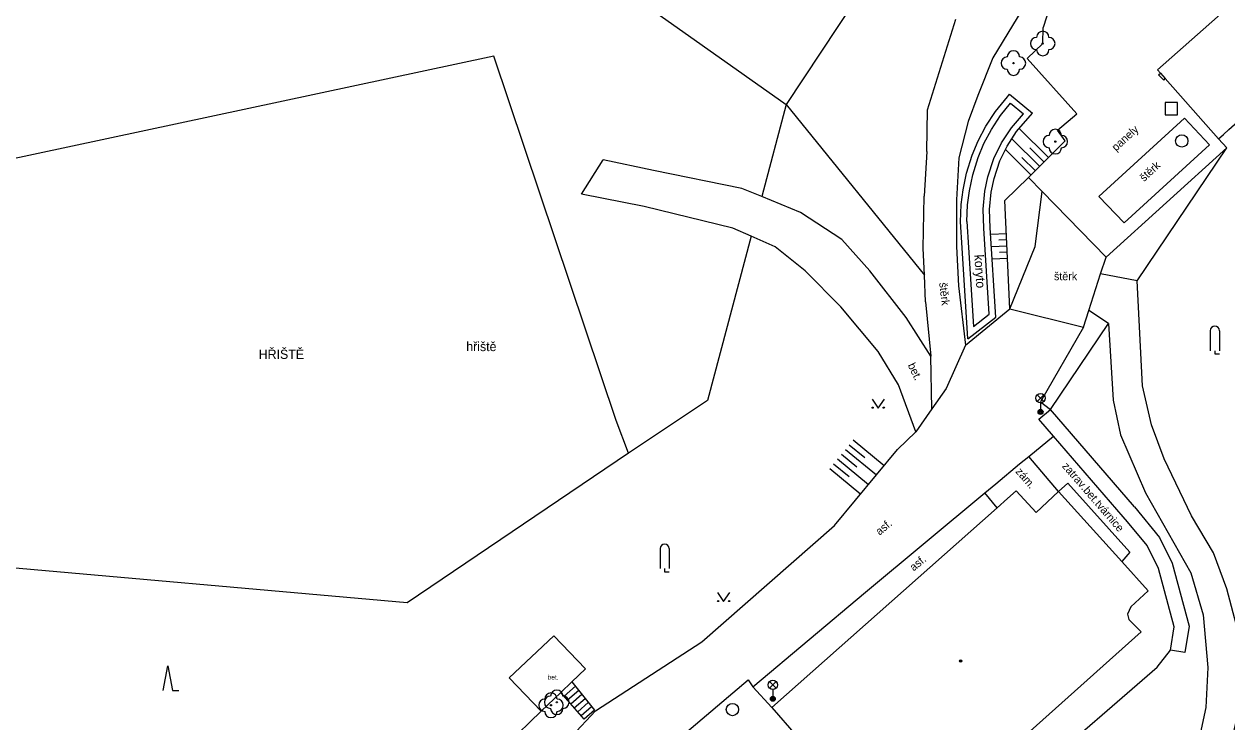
# Model space of a CAD drawing. Extents: x -598233 to -596890, y -1157848 to -1156431.
# Drawn here: x -597501 to -597403.3, y -1157280.2 to -1157223.5 of the extents above; entities that cross this region are included whole.
import ezdxf

# ---------------------------------------------------------------- set-up
doc = ezdxf.new("R2010")
doc.units = 0
for name, color, linetype in [('Level 10', 7, 'Continuous'), ('Level 11', 7, 'Continuous'), ('Level 14', 7, 'Continuous'), ('Level 15', 7, 'Continuous'), ('Level 21', 7, 'Continuous'), ('Level 22', 7, 'Continuous'), ('Level 24', 7, 'Continuous'), ('Level 26', 7, 'Continuous'), ('Level 27', 7, 'Continuous'), ('Level 33', 7, 'Continuous'), ('Level 36', 7, 'Continuous'), ('Level 39', 7, 'Continuous'), ('Level 40', 7, 'Continuous'), ('Level 41', 7, 'Continuous'), ('Level 42', 7, 'Continuous'), ('Level 5', 7, 'Continuous'), ('Level 51', 7, 'Continuous'), ('Level 7', 7, 'Continuous'), ('Level 8', 7, 'Continuous'), ('Level 9', 7, 'Continuous')]:
    doc.layers.add(name, color=color, linetype=linetype)

msp = doc.modelspace()

# ---------------------------------------------------------------- linework, layer by layer
at = {"layer": 'Level 10'}
for points in [[(-597427.66, -1157233.87), (-597427.89, -1157237.5)], [(-597425.07, -1157234.39), (-597425.26, -1157237.81), (-597425.26, -1157241.59), (-597425.09, -1157244.78), (-597424.53, -1157249.61)], [(-597427.78, -1157246.08), (-597427.86, -1157243.91), (-597427.95, -1157241.73), (-597427.89, -1157237.5)], [(-597427.78, -1157246.08), (-597427.35, -1157250.51)], [(-597424.53, -1157249.61), (-597420.93, -1157246.65), (-597414.94, -1157248.14), (-597418.43, -1157254.22), (-597417.63, -1157254.84)], [(-597427.26, -1157254.79), (-597427.35, -1157250.51)], [(-597427.26, -1157254.79), (-597428.56, -1157256.65)], [(-597442.17, -1157276.8), (-597441.78, -1157277.37), (-597432.64, -1157269.68), (-597422.96, -1157261.61), (-597422.07, -1157260.87), (-597420.13, -1157259.25), (-597419.39, -1157258.64), (-597417.39, -1157257)], [(-597435.15, -1157264.26), (-597430.05, -1157258.08), (-597428.56, -1157256.65)], [(-597445.94, -1157273.7), (-597435.15, -1157264.26)], [(-597450.17, -1157283.58), (-597442.17, -1157276.8)], [(-597456.5, -1157281.37), (-597454.56, -1157279.3)]]:
    msp.add_lwpolyline(points, dxfattribs=at)
at = {"layer": 'Level 11'}
for points in [[(-597381.41, -1157171.83), (-597385.72, -1157174.9), (-597386.74, -1157175.16), (-597391.32, -1157178.86), (-597395.21, -1157182.95), (-597398.51, -1157187.18), (-597401.73, -1157191.92), (-597407.28, -1157200.41), (-597412.15, -1157209.51), (-597417.05, -1157217.6), (-597422.3, -1157226.27)], [(-597403.99, -1157232.84), (-597403.31, -1157233.57), (-597413.11, -1157242.46), (-597418.31, -1157237.11), (-597419.4, -1157235.99), (-597416.43, -1157233.01), (-597417.05, -1157232.13), (-597415.48, -1157230.81), (-597419.52, -1157226.31), (-597418.25, -1157225.1), (-597418.22, -1157223.79)], [(-597462.81, -1157226.14), (-597508.58, -1157235.9099), (-597511.09, -1157236.86)], [(-597451.89, -1157258.39), (-597452.9, -1157255.73), (-597462.81, -1157226.14)], [(-597422.3, -1157226.27), (-597423.52, -1157229.33), (-597424.32, -1157231.45), (-597425.07, -1157234.39)], [(-597423.92, -1157235.77), (-597423.5, -1157234.35), (-597423.03, -1157233.23), (-597422.42, -1157232.08), (-597421.67, -1157230.94), (-597420.87, -1157229.94)], [(-597420.87, -1157229.94), (-597419.82, -1157230.81)], [(-597424.41, -1157239.57), (-597424.28, -1157241.66), (-597423.88, -1157248.08), (-597422.59, -1157247.08), (-597423.03, -1157240.1), (-597423.09, -1157238.57), (-597422.96, -1157237.09), (-597422.71, -1157235.92), (-597422.21, -1157234.44), (-597421.6, -1157233.18), (-597420.79, -1157231.94), (-597419.82, -1157230.81)], [(-597404.72, -1157233.33), (-597411.64, -1157239.66), (-597413.71, -1157237.53), (-597406.73, -1157231.16), (-597404.72, -1157233.33)], [(-597455.69, -1157237.34), (-597453.95, -1157234.54)], [(-597429.33, -1157247.36), (-597432.28, -1157243.56), (-597434.56, -1157241.02), (-597437.91, -1157238.82), (-597441.07, -1157237.53), (-597442.69, -1157236.87), (-597449.85, -1157235.43), (-597453.95, -1157234.54)], [(-597424.35, -1157238.21), (-597424.2, -1157237.07), (-597423.92, -1157235.77)], [(-597431.61, -1157250.11), (-597434.65, -1157246.48), (-597437.53, -1157243.56), (-597439.98, -1157241.61), (-597441.93, -1157240.75), (-597443.41, -1157240.09), (-597450.61, -1157238.35), (-597455.69, -1157237.34)], [(-597420.93, -1157246.65), (-597418.88, -1157241.6), (-597418.31, -1157237.11)], [(-597362.94, -1157237.26), (-597365.85, -1157238.21), (-597400.18, -1157297.99), (-597401.46, -1157296.78), (-597403.17, -1157293.45), (-597404.09, -1157289.14), (-597403.99, -1157287.08), (-597403.6, -1157284.79), (-597402.44, -1157279.71), (-597402.24, -1157276.6599), (-597402.55, -1157272.28), (-597403.3, -1157269.39), (-597404.38, -1157266.4699), (-597406.18, -1157263.46), (-597408.4, -1157258.85), (-597409.43, -1157256.07), (-597410.15, -1157252.9099), (-597410.58, -1157244.37)], [(-597424.41, -1157239.57), (-597424.35, -1157238.21)], [(-597414.94, -1157248.14), (-597414.51, -1157246.79), (-597413.55, -1157243.81), (-597413.11, -1157242.46)], [(-597410.58, -1157244.37), (-597413.55, -1157243.81)], [(-597427.35, -1157250.51), (-597429.33, -1157247.36)], [(-597412.92, -1157247.84), (-597414.51, -1157246.79)], [(-597412.92, -1157247.84), (-597412.54, -1157254.07), (-597411.95, -1157256.9), (-597409.9, -1157261.6), (-597406.23, -1157268.11), (-597405.23, -1157271.5), (-597404.84, -1157275.78), (-597405.02, -1157279.05), (-597406.61, -1157286.49), (-597406.77, -1157288.85), (-597406.52, -1157292.55), (-597405.45, -1157295.38), (-597404.11, -1157297.86), (-597402.71, -1157299.88), (-597401.12, -1157301.39), (-597399.17, -1157302.96)], [(-597424.53, -1157249.61), (-597426.09, -1157253.12), (-597427.26, -1157254.79)], [(-597428.56, -1157256.65), (-597429.97, -1157252.82), (-597431.61, -1157250.11)], [(-597410.8, -1157262.75), (-597417.63, -1157254.84)], [(-597451.89, -1157258.39), (-597469.86, -1157270.53), (-597505.36, -1157267.39)], [(-597416.96, -1157261.5), (-597419.39, -1157258.64)], [(-597416.96, -1157261.5), (-597416.2199, -1157260.82), (-597411.17, -1157266.4099), (-597411.84, -1157267.18)], [(-597421.96, -1157262.82), (-597422.96, -1157261.61)], [(-597410.8, -1157262.75), (-597408.77, -1157265.23)], [(-597408.77, -1157265.23), (-597407.73, -1157267.31), (-597406.35, -1157272.44), (-597406.7199, -1157274.58)], [(-597457.96, -1157273.21), (-597461.57, -1157276.64)], [(-597455.38, -1157275.89), (-597457.96, -1157273.21)], [(-597454.56, -1157279.3), (-597445.94, -1157273.7)], [(-597418.9, -1157284.37), (-597408.95, -1157275.77), (-597407.89, -1157274.38)], [(-597458.97, -1157279.34), (-597457.37, -1157277.81), (-597456.48, -1157276.95), (-597455.38, -1157275.89)], [(-597458.97, -1157279.34), (-597461.57, -1157276.64)], [(-597456.48, -1157276.95), (-597454.64, -1157279.27)], [(-597455.49, -1157279.99), (-597457.37, -1157277.81)], [(-597457.11, -1157278.11), (-597456.2, -1157277.31)], [(-597456.84, -1157278.43), (-597455.93, -1157277.64)], [(-597456.56, -1157278.75), (-597455.67, -1157277.97)], [(-597440.24, -1157279.03), (-597441.78, -1157277.37)], [(-597456.29, -1157279.06), (-597455.41, -1157278.3)], [(-597456.01, -1157279.38), (-597455.15, -1157278.63)], [(-597455.74, -1157279.7), (-597454.89, -1157278.96)], [(-597454.64, -1157279.27), (-597455.49, -1157279.99)]]:
    msp.add_lwpolyline(points, dxfattribs=at)
at = {"layer": 'Level 14'}
for points in [[(-597420.93, -1157246.65), (-597421.32, -1157237.86), (-597419.4, -1157235.99)], [(-597461.76, -1157282.04), (-597458.97, -1157279.34)]]:
    msp.add_lwpolyline(points, dxfattribs=at)
at = {"layer": 'Level 15'}
for points in [[(-597417.79, -1157234.37), (-597420.16, -1157232.01)], [(-597418.49, -1157235.08), (-597420.75, -1157232.84)], [(-597419.2, -1157235.79), (-597421.28, -1157233.72)], [(-597418.14, -1157234.73), (-597419.3, -1157233.57)], [(-597418.85, -1157235.44), (-597419.94, -1157234.35)], [(-597421.2, -1157240.56), (-597422.47, -1157240.62)], [(-597421.16, -1157241.56), (-597422.41, -1157241.61)], [(-597421.18, -1157241.06), (-597421.81, -1157241.09)], [(-597421.11, -1157242.56), (-597422.35, -1157242.61)], [(-597421.13, -1157242.06), (-597421.76, -1157242.09)], [(-597433.64, -1157257.31), (-597431.13, -1157259.38)], [(-597434.28, -1157258.08), (-597431.76, -1157260.15)], [(-597433.96, -1157257.69), (-597432.7, -1157258.73)], [(-597435.23, -1157259.24), (-597433.97, -1157260.27)], [(-597434.91, -1157258.85), (-597432.4, -1157260.93)], [(-597434.59, -1157258.47), (-597433.34, -1157259.5)], [(-597435.55, -1157259.62), (-597433.03, -1157261.7)]]:
    msp.add_lwpolyline(points, dxfattribs=at)
at = {"layer": 'Level 21'}
for points in [[(-597410.58, -1157244.37), (-597403.31, -1157233.57)], [(-597417.63, -1157254.84), (-597412.92, -1157247.84)]]:
    msp.add_lwpolyline(points, dxfattribs=at)
at = {"layer": 'Level 22'}
for centre in [(-597418.25, -1157225.1), (-597420.63, -1157226.69), (-597417.23, -1157233.07), (-597458.18, -1157278.86), (-597457.71, -1157278.62)]:
    msp.add_circle(centre, 0.05, dxfattribs=at)
for centre, start, end in [((-597418.25, -1157224.6), 0, 180), ((-597418.75, -1157225.1), 90, 270), ((-597417.75, -1157225.1), 270, 90), ((-597421.13, -1157226.69), 90, 270), ((-597420.63, -1157226.19), 0, 180), ((-597420.13, -1157226.69), 270, 90), ((-597418.25, -1157225.6), 180, 0), ((-597420.63, -1157227.19), 180, 0), ((-597417.23, -1157232.57), 0, 180), ((-597417.73, -1157233.07), 90, 270), ((-597416.73, -1157233.07), 270, 90), ((-597417.23, -1157233.57), 180, 0), ((-597458.18, -1157278.36), 0, 180), ((-597457.71, -1157278.12), 0, 180), ((-597458.68, -1157278.86), 90, 270), ((-597458.21, -1157278.62), 90, 270), ((-597457.68, -1157278.86), 270, 90), ((-597457.21, -1157278.62), 270, 90), ((-597458.18, -1157279.36), 180, 0), ((-597457.71, -1157279.12), 180, 0)]:
    msp.add_arc(centre, 0.5, start, end, dxfattribs=at)
at = {"layer": 'Level 24'}
for points in [[(-597408.85, -1157227.65), (-597408.7, -1157227.5)], [(-597408.85, -1157227.65), (-597408.42, -1157228.07)], [(-597408.42, -1157228.07), (-597408.3, -1157227.95)]]:
    msp.add_lwpolyline(points, dxfattribs=at)
at = {"layer": 'Level 26'}
msp.add_lwpolyline([(-597408.31, -1157230.89), (-597407.31, -1157230.89), (-597407.31, -1157229.89), (-597408.31, -1157229.89)], close=True, dxfattribs=at)
at = {"layer": 'Level 27'}
for centre in [(-597406.96, -1157233.02), (-597443.45, -1157279.21)]:
    msp.add_circle(centre, 0.5, dxfattribs=at)
at = {"layer": 'Level 33'}
for p, q in [((-597418.695, -1157254.17), (-597418.165, -1157253.64)), ((-597418.695, -1157253.64), (-597418.165, -1157254.17)), ((-597418.43, -1157254.28), (-597418.43, -1157255.03)), ((-597440.435, -1157277.47), (-597439.905, -1157276.94)), ((-597440.435, -1157276.94), (-597439.905, -1157277.47)), ((-597440.17, -1157277.58), (-597440.17, -1157278.33))]:
    msp.add_line(p, q, dxfattribs=at)
for centre, radius in [((-597418.43, -1157253.905), 0.375), ((-597418.43, -1157255.03), 0.2), ((-597418.43, -1157255.03), 0.1445), ((-597418.43, -1157255.03), 0.0876), ((-597440.17, -1157277.205), 0.375), ((-597440.17, -1157278.33), 0.2), ((-597440.17, -1157278.33), 0.1445), ((-597440.17, -1157278.33), 0.0876)]:
    msp.add_circle(centre, radius, dxfattribs=at)
at = {"layer": 'Level 36'}
for p, q in [((-597404.655, -1157248.435), (-597404.655, -1157250.06)), ((-597403.905, -1157248.435), (-597403.905, -1157250.06)), ((-597449.325, -1157266.135), (-597449.325, -1157267.76)), ((-597448.575, -1157266.135), (-597448.575, -1157267.76))]:
    msp.add_line(p, q, dxfattribs=at)
for points in [[(-597404.28, -1157250.06), (-597404.28, -1157250.31), (-597403.905, -1157250.31)], [(-597432.11, -1157253.98), (-597431.61, -1157254.73), (-597431.11, -1157253.98)], [(-597448.95, -1157267.76), (-597448.95, -1157268.01), (-597448.575, -1157268.01)], [(-597444.66, -1157269.69), (-597444.16, -1157270.44), (-597443.66, -1157269.69)], [(-597489.659, -1157277.668), (-597489.284, -1157275.668), (-597488.909, -1157277.668), (-597488.409, -1157277.668)]]:
    msp.add_lwpolyline(points, dxfattribs=at)
for centre in [(-597432.0602, -1157254.6798), (-597431.1608, -1157254.6798), (-597444.6102, -1157270.3898), (-597443.7108, -1157270.3898)]:
    msp.add_circle(centre, 0.05, dxfattribs=at)
for centre in [(-597404.2803, -1157248.4346), (-597448.9503, -1157266.1346)]:
    msp.add_arc(centre, 0.375, 0, 180, dxfattribs=at)
at = {"layer": 'Level 39'}
for radius in [0.09, 0.0398]:
    msp.add_circle((-597424.92, -1157275.27), radius, dxfattribs=at)
at = {"layer": 'Level 5'}
for points in [[(-597381.26, -1157202.76), (-597381.38, -1157202.87), (-597382.26, -1157203.64), (-597408.93, -1157227.24)], [(-597403.99, -1157232.84), (-597403.58, -1157232.48), (-597403.13, -1157232.08), (-597376.28, -1157208.39)], [(-597408.93, -1157227.24), (-597408.7, -1157227.5), (-597408.3, -1157227.95), (-597403.99, -1157232.84)], [(-597421.1, -1157262.06), (-597421.96, -1157262.82)], [(-597420.4, -1157261.44), (-597421.1, -1157262.06)], [(-597420.4, -1157261.44), (-597418.79, -1157263.21)], [(-597416.96, -1157261.5), (-597418.79, -1157263.21)], [(-597416.96, -1157261.5), (-597411.84, -1157267.18)], [(-597421.96, -1157262.82), (-597440.24, -1157279.03)], [(-597411.84, -1157267.18), (-597409.68, -1157269.56)], [(-597409.68, -1157269.56), (-597411.09, -1157270.87), (-597411.36, -1157271.47)], [(-597411.36, -1157271.47), (-597411.25, -1157271.9), (-597410.26, -1157272.9)], [(-597410.26, -1157272.9), (-597424.68, -1157285.8)], [(-597440.24, -1157279.03), (-597438.28, -1157281.31)]]:
    msp.add_lwpolyline(points, dxfattribs=at)
at = {"layer": 'Level 51'}
for points in [[(-597462.96, -1157213.1599), (-597439.09, -1157230.06)], [(-597429.27, -1157215.19), (-597439.09, -1157230.06)], [(-597427.6, -1157230.5), (-597425.31, -1157223.12)], [(-597439.09, -1157230.06), (-597441.07, -1157237.53)], [(-597439.09, -1157230.06), (-597427.86, -1157243.91)], [(-597427.66, -1157233.87), (-597427.6, -1157230.5)], [(-597441.93, -1157240.75), (-597445.4699, -1157254.1)], [(-597445.4699, -1157254.1), (-597451.89, -1157258.39)]]:
    msp.add_lwpolyline(points, dxfattribs=at)
at = {"layer": 'Level 7'}
for points in [[(-597418.57, -1157255.63), (-597417.63, -1157254.84)], [(-597411.73, -1157263.56), (-597417.39, -1157257), (-597418.57, -1157255.63)], [(-597407.89, -1157274.38), (-597407.57, -1157272.5), (-597408.85, -1157267.74), (-597409.78, -1157265.88), (-597411.37, -1157263.96), (-597411.73, -1157263.56)], [(-597406.7199, -1157274.58), (-597407.89, -1157274.38)]]:
    msp.add_lwpolyline(points, dxfattribs=at)
at = {"layer": 'Level 8'}
msp.add_lwpolyline([(-597415.96, -1157216.79), (-597418.22, -1157223.79)], dxfattribs=at)
at = {"layer": 'Level 9'}
for points in [[(-597422.09, -1157230.63), (-597421.12, -1157229.42), (-597420.96, -1157229.22)], [(-597420.96, -1157229.22), (-597419.09, -1157230.76)], [(-597424.34, -1157249.1), (-597422.05, -1157247.32), (-597422.51, -1157240.07), (-597422.57, -1157238.59), (-597422.44, -1157237.17), (-597422.2, -1157236.06), (-597421.73, -1157234.64), (-597421.14, -1157233.44), (-597420.37, -1157232.26), (-597419.09, -1157230.76)], [(-597423.5, -1157233.01), (-597422.87, -1157231.81), (-597422.09, -1157230.63)], [(-597424.43, -1157235.64), (-597423.99, -1157234.17), (-597423.5, -1157233.01)], [(-597424.8, -1157241.69), (-597424.94, -1157239.58), (-597424.87, -1157238.17), (-597424.72, -1157236.98), (-597424.43, -1157235.64)], [(-597424.34, -1157249.1), (-597424.8, -1157241.69)]]:
    msp.add_lwpolyline(points, dxfattribs=at)

# ---------------------------------------------------------------- texts
at = {"layer": 'Level 40'}
for s, rotation, p in [('panely', 42.4504, (-597412.3, -1157233.89)), ('štěrk', 42.4504, (-597410.03, -1157236.36)), ('štěrk', 276.340544, (-597426.66, -1157244.54)), ('bet.', 295.769328, (-597429.23, -1157251.23)), ('zatrav.bet.tvárnice', 310.815083, (-597416.72, -1157259.46)), ('zám.', 310.815083, (-597420.5, -1157259.9)), ('asf.', 39.819083, (-597431.5, -1157265.09)), ('asf.', 39.819083, (-597428.73, -1157268))]:
    msp.add_text(s, height=0.65, rotation=rotation, dxfattribs=at).set_placement(p)
for s, height, p in [('štěrk', 0.65, (-597417.34, -1157244.33)), ('bet.', 0.4, (-597458.47, -1157276.78))]:
    msp.add_text(s, height=height, dxfattribs=at).set_placement(p)
at = {"layer": 'Level 41'}
msp.add_text('HŘIŠTĚ', height=0.75, dxfattribs=at).set_placement((-597481.9099, -1157250.7199))
at = {"layer": 'Level 42'}
msp.add_text('koryto', height=0.75, rotation=273.606994, dxfattribs=at).set_placement((-597423.81, -1157242.27))
msp.add_text('hřiště', height=0.75, dxfattribs=at).set_placement((-597465.06, -1157250.09))

doc.saveas('drawing.dxf')
